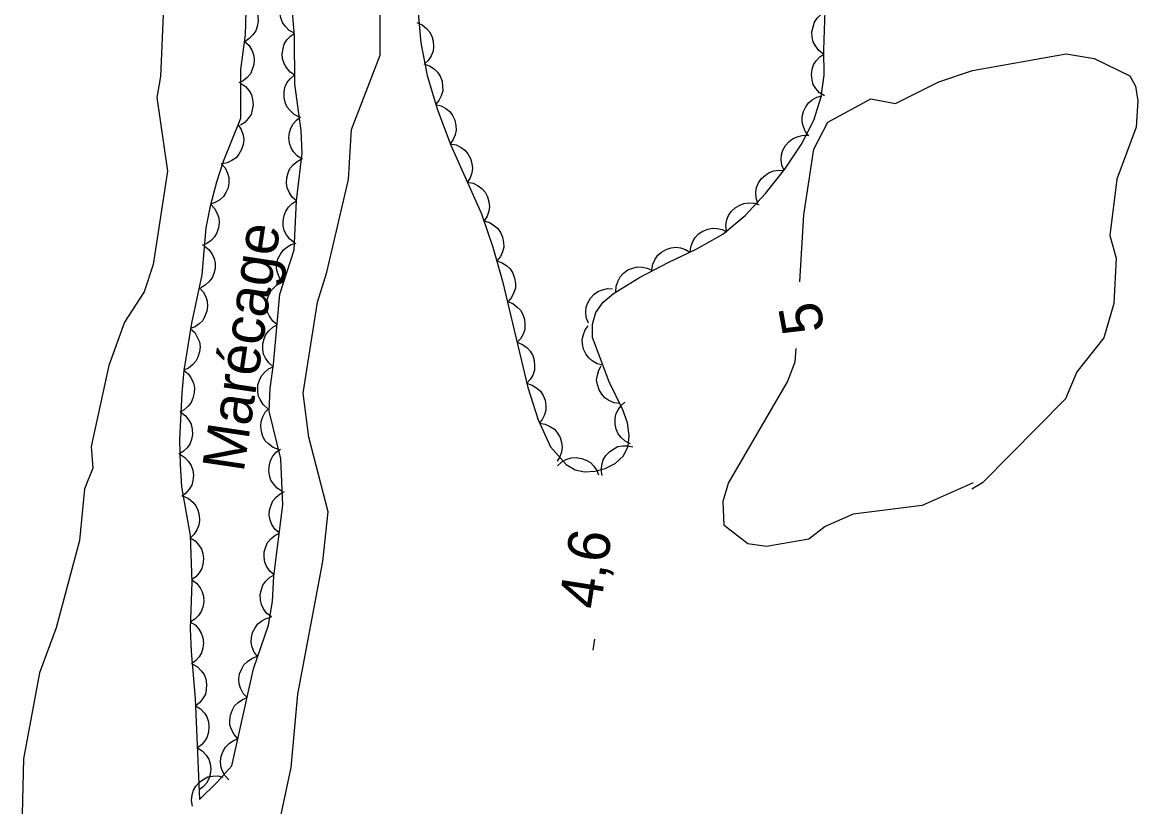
# Model space of a CAD drawing. Extents: x 282461 to 284471, y 5554090 to 5557646.
# Drawn here: x 283694 to 283773.7, y 5556033.3 to 5556089.3 of the extents above; entities that cross this region are included whole.
import ezdxf

# ---------------------------------------------------------------- set-up
doc = ezdxf.new("R2010")
doc.units = 0
for name, color, linetype in [('Niveau 1', 7, 'Continuous'), ('Niveau 2', 7, 'Continuous'), ('Niveau 3', 7, 'Continuous'), ('Niveau 44', 7, 'Continuous'), ('Niveau 7', 7, 'Continuous')]:
    doc.layers.add(name, color=color, linetype=linetype)

msp = doc.modelspace()

# ---------------------------------------------------------------- linework, layer by layer
at = {"layer": 'Niveau 1'}
for points in [[(283749.59, 5556070.77), (283749.88, 5556075.56), (283750.59, 5556080.25), (283751.58, 5556082.17), (283754.67, 5556083.84), (283756.43, 5556083.5), (283759.52, 5556085.05), (283761.93, 5556085.85), (283768.63, 5556087.05), (283770.62, 5556086.73), (283773.18, 5556085.48), (283773.58, 5556084.74), (283773.73, 5556083.69), (283773.61, 5556081.81), (283772.23, 5556078.09), (283771.74, 5556074.07), (283772.18, 5556072.45), (283772.02, 5556069.21), (283771.31, 5556066.77), (283769.39, 5556064.34), (283768.57, 5556062.39), (283762.63, 5556056.39), (283761.87, 5556055.95)], [(283761.98, 5556056.39), (283758.32, 5556054.77), (283753.4, 5556054.15), (283751.39, 5556053.27), (283750.24, 5556052.38), (283747.21, 5556051.85), (283745.88, 5556052.05), (283744.18, 5556053.34), (283744.12, 5556055.09), (283744.5, 5556056.38), (283748.71, 5556063.61), (283749.26, 5556065.05), (283749.32, 5556066.01)]]:
    msp.add_lwpolyline(points, dxfattribs=at)
at = {"layer": 'Niveau 2'}
for points in [[(283711.27, 5556026.79), (283713.24, 5556036.06), (283713.71, 5556041.29), (283715.5, 5556050.77), (283715.89, 5556054.32), (283714.51, 5556059.66), (283714.11, 5556062.81), (283715.12, 5556069.32), (283715.78, 5556071.45), (283717.34, 5556078.08), (283717.55, 5556081.64), (283719.59, 5556086.96), (283719.59, 5556090.56)], [(283704.09, 5556089.85), (283703.9, 5556085.44), (283703.65, 5556083.94), (283704.4, 5556078.68), (283703.37, 5556072), (283702.73, 5556070.04), (283701.34, 5556067.87), (283700.21, 5556064.78), (283698.95, 5556059), (283699.06, 5556057.44), (283698.48, 5556055.98), (283698.11, 5556052.27), (283696.44, 5556046.05), (283695.26, 5556042.82), (283694.12, 5556036.67), (283694.03, 5556032.73)]]:
    msp.add_lwpolyline(points, dxfattribs=at)
at = {"layer": 'Niveau 3'}
msp.add_line((283734.83, 5556044.44), (283734.95, 5556045.23), dxfattribs=at)
at = {"layer": 'Niveau 44'}
for points in [[(283722.31, 5556089.96), (283722.5, 5556087.83), (283722.96, 5556085.51), (283723.69, 5556083.06), (283724.65, 5556080.53), (283726.84, 5556075.61), (283727.64, 5556073.25), (283728.34, 5556070.82), (283730.15, 5556063.22), (283730.88, 5556060.89), (283731.78, 5556058.97), (283732.9, 5556057.7), (283733.53, 5556057.33), (283734.21, 5556057.18), (283734.94, 5556057.23), (283735.69, 5556057.42), (283736.4, 5556057.79), (283736.99, 5556058.34), (283737.32, 5556059.01), (283737.4, 5556059.79), (283737.28, 5556060.68), (283736.94, 5556061.61), (283735.96, 5556063.62), (283734.78, 5556066.79), (283734.77, 5556067.73), (283735.01, 5556068.57), (283735.53, 5556069.31), (283736.28, 5556069.93), (283738.13, 5556071.06), (283740.17, 5556072.15), (283742.24, 5556073.13), (283744.09, 5556074.17), (283745.69, 5556075.49), (283747.14, 5556077.07), (283748.52, 5556078.81), (283749.7, 5556080.6), (283750.59, 5556082.31), (283751.12, 5556083.97), (283751.32, 5556085.54), (283751.3, 5556087.34), (283751.48, 5556092.26)], [(283713.47, 5556088.53), (283713.11, 5556088.73), (283712.82, 5556089.02), (283712.63, 5556089.29), (283712.51, 5556089.62), (283712.44, 5556089.99), (283712.47, 5556090.37), (283712.54, 5556090.69), (283712.7, 5556091), (283712.93, 5556091.29), (283713.21, 5556091.52)], [(283713.63, 5556076.55), (283714.03, 5556079.95), (283713.96, 5556081.58), (283713.51, 5556084.89), (283713.49, 5556088.32), (283713.19, 5556091.78)], [(283710.02, 5556090.95), (283710.36, 5556090.71), (283710.61, 5556090.38), (283710.78, 5556090.1), (283710.86, 5556089.75), (283710.88, 5556089.38), (283710.81, 5556089.01), (283710.71, 5556088.69), (283710.51, 5556088.4), (283710.25, 5556088.14), (283709.95, 5556087.94)], [(283710, 5556090.11), (283709.96, 5556088.42), (283709.62, 5556085.94), (283709.63, 5556082.44), (283708.39, 5556079.36), (283707.9, 5556077.88), (283707.45, 5556076.18), (283707.14, 5556074.62), (283706.86, 5556071.25), (283706.12, 5556067.82), (283705.58, 5556064.42), (283705.42, 5556062.84), (283705.27, 5556059.47), (283705.32, 5556057.72), (283705.4, 5556056.12), (283706.02, 5556052.63), (283706.14, 5556049.32), (283706.03, 5556045.98), (283706.09, 5556044.36), (283706.39, 5556041), (283706.69, 5556033.77), (283707.94, 5556034.98), (283709.01, 5556036.17), (283710.56, 5556043.1), (283711.62, 5556046.24), (283711.9, 5556047.91), (283712.01, 5556049.73), (283712.65, 5556054.83), (283712.5, 5556058.12), (283711.68, 5556061.53), (283711.74, 5556063.13), (283711.98, 5556064.87), (283712.44, 5556069.87), (283713.45, 5556073.05), (283713.63, 5556076.55)], [(283751.29, 5556087.04), (283750.95, 5556087.29), (283750.71, 5556087.62), (283750.55, 5556087.91), (283750.47, 5556088.25), (283750.45, 5556088.62), (283750.53, 5556088.99), (283750.63, 5556089.31), (283750.83, 5556089.59), (283751.09, 5556089.86), (283751.4, 5556090.05)], [(283722.21, 5556089.29), (283722.6, 5556089.13), (283722.91, 5556088.87), (283723.13, 5556088.63), (283723.29, 5556088.31), (283723.39, 5556087.96), (283723.4, 5556087.57), (283723.38, 5556087.25), (283723.24, 5556086.92), (283723.05, 5556086.6), (283722.79, 5556086.35)], [(283709.89, 5556087.95), (283710.21, 5556087.67), (283710.42, 5556087.32), (283710.55, 5556087.01), (283710.59, 5556086.66), (283710.58, 5556086.29), (283710.46, 5556085.93), (283710.33, 5556085.63), (283710.1, 5556085.36), (283709.81, 5556085.13), (283709.49, 5556084.97)], [(283713.51, 5556085.52), (283713.16, 5556085.75), (283712.9, 5556086.07), (283712.73, 5556086.35), (283712.63, 5556086.69), (283712.6, 5556087.06), (283712.66, 5556087.44), (283712.75, 5556087.75), (283712.94, 5556088.05), (283713.19, 5556088.32), (283713.49, 5556088.53)], [(283722.72, 5556086.33), (283723.12, 5556086.2), (283723.45, 5556085.97), (283723.7, 5556085.75), (283723.88, 5556085.45), (283724.02, 5556085.11), (283724.06, 5556084.73), (283724.07, 5556084.4), (283723.97, 5556084.06), (283723.8, 5556083.73), (283723.57, 5556083.45)], [(283751.34, 5556084.04), (283750.99, 5556084.27), (283750.73, 5556084.58), (283750.55, 5556084.87), (283750.46, 5556085.2), (283750.42, 5556085.57), (283750.48, 5556085.95), (283750.57, 5556086.27), (283750.76, 5556086.56), (283751.01, 5556086.84), (283751.3, 5556087.04)], [(283713.83, 5556082.53), (283713.46, 5556082.72), (283713.16, 5556083), (283712.95, 5556083.25), (283712.81, 5556083.58), (283712.73, 5556083.94), (283712.74, 5556084.33), (283712.79, 5556084.65), (283712.94, 5556084.97), (283713.16, 5556085.27), (283713.43, 5556085.51)], [(283709.62, 5556084.96), (283709.97, 5556084.72), (283710.23, 5556084.41), (283710.4, 5556084.12), (283710.49, 5556083.78), (283710.53, 5556083.41), (283710.46, 5556083.04), (283710.38, 5556082.72), (283710.18, 5556082.43), (283709.93, 5556082.15), (283709.63, 5556081.95)], [(283750.23, 5556081.19), (283749.97, 5556081.52), (283749.83, 5556081.9), (283749.75, 5556082.22), (283749.76, 5556082.57), (283749.85, 5556082.93), (283750.02, 5556083.27), (283750.2, 5556083.54), (283750.48, 5556083.76), (283750.8, 5556083.95), (283751.15, 5556084.05)], [(283723.55, 5556083.44), (283723.95, 5556083.34), (283724.3, 5556083.14), (283724.57, 5556082.94), (283724.77, 5556082.65), (283724.93, 5556082.32), (283725.01, 5556081.94), (283725.04, 5556081.61), (283724.96, 5556081.27), (283724.82, 5556080.93), (283724.61, 5556080.63)], [(283714.05, 5556079.53), (283713.69, 5556079.75), (283713.42, 5556080.06), (283713.24, 5556080.33), (283713.13, 5556080.67), (283713.08, 5556081.04), (283713.13, 5556081.42), (283713.21, 5556081.74), (283713.39, 5556082.04), (283713.63, 5556082.32), (283713.92, 5556082.54)], [(283709.45, 5556081.98), (283709.68, 5556081.64), (283709.8, 5556081.25), (283709.85, 5556080.92), (283709.81, 5556080.57), (283709.7, 5556080.22), (283709.5, 5556079.89), (283709.3, 5556079.63), (283709.01, 5556079.43), (283708.68, 5556079.27), (283708.32, 5556079.19)], [(283748.46, 5556078.72), (283748.3, 5556079.1), (283748.26, 5556079.51), (283748.27, 5556079.84), (283748.38, 5556080.17), (283748.56, 5556080.5), (283748.82, 5556080.78), (283749.07, 5556080.99), (283749.39, 5556081.13), (283749.75, 5556081.22), (283750.11, 5556081.23)], [(283724.61, 5556080.63), (283725.02, 5556080.56), (283725.38, 5556080.37), (283725.65, 5556080.18), (283725.87, 5556079.91), (283726.05, 5556079.58), (283726.15, 5556079.21), (283726.2, 5556078.89), (283726.14, 5556078.54), (283726.02, 5556078.19), (283725.83, 5556077.88)], [(283708.25, 5556079.21), (283708.53, 5556078.9), (283708.7, 5556078.53), (283708.79, 5556078.21), (283708.79, 5556077.86), (283708.73, 5556077.49), (283708.57, 5556077.14), (283708.4, 5556076.86), (283708.14, 5556076.62), (283707.82, 5556076.43), (283707.48, 5556076.31)], [(283713.63, 5556076.55), (283713.31, 5556076.82), (283713.09, 5556077.17), (283712.96, 5556077.47), (283712.91, 5556077.82), (283712.92, 5556078.19), (283713.03, 5556078.56), (283713.15, 5556078.86), (283713.38, 5556079.13), (283713.66, 5556079.37), (283713.98, 5556079.54)], [(283746.59, 5556076.37), (283746.46, 5556076.77), (283746.45, 5556077.18), (283746.5, 5556077.5), (283746.64, 5556077.83), (283746.84, 5556078.14), (283747.13, 5556078.39), (283747.39, 5556078.58), (283747.73, 5556078.69), (283748.09, 5556078.75), (283748.45, 5556078.72)], [(283725.83, 5556077.88), (283726.24, 5556077.81), (283726.6, 5556077.63), (283726.87, 5556077.44), (283727.1, 5556077.16), (283727.27, 5556076.84), (283727.37, 5556076.47), (283727.42, 5556076.15), (283727.36, 5556075.8), (283727.24, 5556075.45), (283727.05, 5556075.14)], [(283707.48, 5556076.31), (283707.77, 5556076.01), (283707.96, 5556075.65), (283708.07, 5556075.34), (283708.1, 5556074.99), (283708.06, 5556074.62), (283707.92, 5556074.26), (283707.77, 5556073.97), (283707.52, 5556073.72), (283707.22, 5556073.5), (283706.89, 5556073.36)], [(283713.48, 5556073.55), (283713.14, 5556073.8), (283712.9, 5556074.13), (283712.74, 5556074.42), (283712.67, 5556074.76), (283712.66, 5556075.13), (283712.74, 5556075.51), (283712.85, 5556075.82), (283713.05, 5556076.1), (283713.32, 5556076.36), (283713.63, 5556076.55)], [(283744.34, 5556074.37), (283744.3, 5556074.79), (283744.38, 5556075.19), (283744.49, 5556075.5), (283744.69, 5556075.79), (283744.96, 5556076.05), (283745.29, 5556076.24), (283745.59, 5556076.37), (283745.94, 5556076.41), (283746.31, 5556076.39), (283746.66, 5556076.29)], [(283727.01, 5556075.12), (283727.41, 5556075.01), (283727.75, 5556074.79), (283728.01, 5556074.58), (283728.2, 5556074.29), (283728.35, 5556073.95), (283728.41, 5556073.57), (283728.43, 5556073.25), (283728.34, 5556072.9), (283728.19, 5556072.57), (283727.97, 5556072.28)], [(283741.75, 5556072.86), (283741.79, 5556073.27), (283741.94, 5556073.65), (283742.1, 5556073.94), (283742.35, 5556074.18), (283742.66, 5556074.39), (283743.02, 5556074.52), (283743.34, 5556074.6), (283743.69, 5556074.58), (283744.05, 5556074.49), (283744.37, 5556074.33)], [(283712.69, 5556070.66), (283712.43, 5556070.99), (283712.28, 5556071.36), (283712.2, 5556071.69), (283712.22, 5556072.04), (283712.3, 5556072.4), (283712.48, 5556072.74), (283712.66, 5556073.02), (283712.93, 5556073.24), (283713.25, 5556073.42), (283713.6, 5556073.52)], [(283707.03, 5556073.34), (283707.36, 5556073.07), (283707.59, 5556072.74), (283707.74, 5556072.44), (283707.8, 5556072.09), (283707.8, 5556071.72), (283707.71, 5556071.35), (283707.59, 5556071.05), (283707.37, 5556070.77), (283707.1, 5556070.52), (283706.78, 5556070.34)], [(283739.02, 5556071.61), (283739.08, 5556072.02), (283739.26, 5556072.39), (283739.44, 5556072.66), (283739.71, 5556072.89), (283740.03, 5556073.08), (283740.4, 5556073.18), (283740.72, 5556073.23), (283741.07, 5556073.19), (283741.42, 5556073.07), (283741.73, 5556072.89)], [(283727.92, 5556072.26), (283728.32, 5556072.13), (283728.66, 5556071.9), (283728.9, 5556071.68), (283729.08, 5556071.38), (283729.21, 5556071.03), (283729.26, 5556070.65), (283729.26, 5556070.32), (283729.15, 5556069.99), (283728.99, 5556069.65), (283728.76, 5556069.38)], [(283736.45, 5556070.04), (283736.47, 5556070.45), (283736.61, 5556070.84), (283736.76, 5556071.13), (283737, 5556071.39), (283737.3, 5556071.61), (283737.66, 5556071.75), (283737.97, 5556071.84), (283738.33, 5556071.82), (283738.69, 5556071.75), (283739.02, 5556071.6)], [(283706.67, 5556070.36), (283706.96, 5556070.05), (283707.14, 5556069.69), (283707.25, 5556069.38), (283707.27, 5556069.03), (283707.22, 5556068.66), (283707.08, 5556068.3), (283706.92, 5556068.01), (283706.67, 5556067.77), (283706.37, 5556067.55), (283706.03, 5556067.42)], [(283712.24, 5556067.7), (283711.92, 5556067.96), (283711.69, 5556068.3), (283711.54, 5556068.6), (283711.49, 5556068.95), (283711.49, 5556069.32), (283711.59, 5556069.69), (283711.7, 5556069.99), (283711.92, 5556070.27), (283712.2, 5556070.52), (283712.52, 5556070.69)], [(283734.48, 5556067.81), (283734.33, 5556068.21), (283734.3, 5556068.61), (283734.32, 5556068.94), (283734.45, 5556069.27), (283734.63, 5556069.59), (283734.9, 5556069.87), (283735.15, 5556070.07), (283735.48, 5556070.2), (283735.85, 5556070.28), (283736.21, 5556070.27)], [(283728.69, 5556069.36), (283729.08, 5556069.21), (283729.4, 5556068.96), (283729.63, 5556068.73), (283729.8, 5556068.42), (283729.92, 5556068.07), (283729.94, 5556067.68), (283729.93, 5556067.36), (283729.81, 5556067.03), (283729.63, 5556066.7), (283729.38, 5556066.44)], [(283706.06, 5556067.41), (283706.36, 5556067.13), (283706.56, 5556066.77), (283706.69, 5556066.47), (283706.73, 5556066.12), (283706.7, 5556065.75), (283706.58, 5556065.38), (283706.44, 5556065.09), (283706.2, 5556064.82), (283705.91, 5556064.6), (283705.58, 5556064.44)], [(283711.96, 5556064.7), (283711.64, 5556064.97), (283711.41, 5556065.31), (283711.27, 5556065.6), (283711.21, 5556065.95), (283711.21, 5556066.32), (283711.31, 5556066.69), (283711.43, 5556067), (283711.65, 5556067.27), (283711.92, 5556067.52), (283712.24, 5556067.7)], [(283735.52, 5556064.81), (283735.11, 5556064.91), (283734.76, 5556065.12), (283734.5, 5556065.32), (283734.3, 5556065.61), (283734.14, 5556065.94), (283734.07, 5556066.32), (283734.04, 5556066.64), (283734.12, 5556066.99), (283734.26, 5556067.33), (283734.47, 5556067.62)], [(283729.38, 5556066.44), (283729.78, 5556066.29), (283730.1, 5556066.04), (283730.33, 5556065.81), (283730.5, 5556065.5), (283730.61, 5556065.15), (283730.64, 5556064.76), (283730.63, 5556064.44), (283730.51, 5556064.1), (283730.32, 5556063.78), (283730.08, 5556063.52)], [(283736.72, 5556062.06), (283736.31, 5556062.12), (283735.94, 5556062.29), (283735.66, 5556062.47), (283735.43, 5556062.74), (283735.24, 5556063.05), (283735.13, 5556063.42), (283735.07, 5556063.74), (283735.12, 5556064.09), (283735.22, 5556064.45), (283735.4, 5556064.76)], [(283705.58, 5556064.44), (283705.9, 5556064.17), (283706.13, 5556063.83), (283706.27, 5556063.53), (283706.33, 5556063.19), (283706.32, 5556062.82), (283706.22, 5556062.44), (283706.1, 5556062.14), (283705.88, 5556061.87), (283705.6, 5556061.62), (283705.28, 5556061.45)], [(283711.55, 5556061.72), (283711.23, 5556062), (283711.02, 5556062.35), (283710.89, 5556062.65), (283710.85, 5556063), (283710.87, 5556063.37), (283710.98, 5556063.74), (283711.11, 5556064.04), (283711.35, 5556064.31), (283711.63, 5556064.54), (283711.96, 5556064.7)], [(283730.06, 5556063.51), (283730.46, 5556063.39), (283730.8, 5556063.16), (283731.05, 5556062.95), (283731.24, 5556062.65), (283731.38, 5556062.31), (283731.43, 5556061.93), (283731.44, 5556061.6), (283731.34, 5556061.26), (283731.18, 5556060.93), (283730.96, 5556060.64)], [(283712.34, 5556058.78), (283711.95, 5556058.93), (283711.63, 5556059.18), (283711.39, 5556059.41), (283711.22, 5556059.72), (283711.11, 5556060.07), (283711.08, 5556060.46), (283711.09, 5556060.78), (283711.21, 5556061.11), (283711.39, 5556061.44), (283711.64, 5556061.71)], [(283737.48, 5556059.18), (283737.11, 5556059.37), (283736.81, 5556059.65), (283736.6, 5556059.9), (283736.47, 5556060.23), (283736.39, 5556060.59), (283736.4, 5556060.97), (283736.45, 5556061.3), (283736.6, 5556061.61), (283736.81, 5556061.92), (283737.08, 5556062.16)], [(283705.36, 5556061.44), (283705.69, 5556061.19), (283705.94, 5556060.87), (283706.1, 5556060.58), (283706.17, 5556060.23), (283706.19, 5556059.86), (283706.11, 5556059.49), (283706, 5556059.17), (283705.8, 5556058.89), (283705.53, 5556058.63), (283705.22, 5556058.44)], [(283730.99, 5556060.66), (283731.4, 5556060.59), (283731.77, 5556060.41), (283732.05, 5556060.23), (283732.27, 5556059.96), (283732.46, 5556059.64), (283732.56, 5556059.27), (283732.61, 5556058.95), (283732.56, 5556058.6), (283732.45, 5556058.25), (283732.26, 5556057.94)], [(283705.28, 5556058.44), (283705.64, 5556058.22), (283705.91, 5556057.92), (283706.1, 5556057.64), (283706.21, 5556057.31), (283706.26, 5556056.94), (283706.21, 5556056.56), (283706.14, 5556056.24), (283705.96, 5556055.94), (283705.72, 5556055.65), (283705.43, 5556055.43)], [(283712.61, 5556055.79), (283712.25, 5556056.01), (283711.98, 5556056.32), (283711.79, 5556056.59), (283711.69, 5556056.93), (283711.64, 5556057.3), (283711.69, 5556057.68), (283711.76, 5556058), (283711.94, 5556058.3), (283712.18, 5556058.58), (283712.47, 5556058.8)], [(283735.46, 5556056.92), (283735.4, 5556057.33), (283735.46, 5556057.73), (283735.54, 5556058.05), (283735.73, 5556058.35), (283735.98, 5556058.62), (283736.3, 5556058.84), (283736.59, 5556058.99), (283736.94, 5556059.04), (283737.31, 5556059.05), (283737.66, 5556058.97)], [(283732.28, 5556057.61), (283732.58, 5556057.89), (283732.95, 5556058.08), (283733.26, 5556058.18), (283733.61, 5556058.2), (283733.98, 5556058.15), (283734.33, 5556058.01), (283734.62, 5556057.85), (283734.87, 5556057.6), (283735.08, 5556057.29), (283735.21, 5556056.96)], [(283705.52, 5556055.44), (283705.9, 5556055.27), (283706.21, 5556055.01), (283706.43, 5556054.76), (283706.58, 5556054.44), (283706.67, 5556054.08), (283706.68, 5556053.7), (283706.65, 5556053.37), (283706.51, 5556053.05), (283706.31, 5556052.73), (283706.05, 5556052.48)], [(283712.4, 5556052.8), (283712.08, 5556053.08), (283711.87, 5556053.43), (283711.73, 5556053.73), (283711.68, 5556054.08), (283711.7, 5556054.45), (283711.81, 5556054.81), (283711.93, 5556055.12), (283712.16, 5556055.38), (283712.45, 5556055.62), (283712.77, 5556055.79)], [(283712.02, 5556049.82), (283711.71, 5556050.09), (283711.49, 5556050.44), (283711.35, 5556050.74), (283711.31, 5556051.09), (283711.32, 5556051.46), (283711.43, 5556051.83), (283711.56, 5556052.13), (283711.79, 5556052.4), (283712.07, 5556052.64), (283712.4, 5556052.8)], [(283706.03, 5556052.48), (283706.38, 5556052.26), (283706.65, 5556051.95), (283706.83, 5556051.67), (283706.93, 5556051.34), (283706.98, 5556050.97), (283706.93, 5556050.59), (283706.85, 5556050.27), (283706.67, 5556049.97), (283706.43, 5556049.69), (283706.13, 5556049.47)], [(283711.83, 5556046.82), (283711.5, 5556047.07), (283711.26, 5556047.4), (283711.11, 5556047.7), (283711.04, 5556048.04), (283711.03, 5556048.41), (283711.12, 5556048.79), (283711.22, 5556049.1), (283711.44, 5556049.38), (283711.7, 5556049.63), (283712.02, 5556049.82)], [(283706.15, 5556049.47), (283706.48, 5556049.23), (283706.73, 5556048.9), (283706.89, 5556048.61), (283706.97, 5556048.27), (283706.99, 5556047.9), (283706.92, 5556047.52), (283706.82, 5556047.21), (283706.61, 5556046.92), (283706.35, 5556046.66), (283706.05, 5556046.47)], [(283706.01, 5556046.47), (283706.37, 5556046.25), (283706.64, 5556045.94), (283706.82, 5556045.66), (283706.92, 5556045.32), (283706.97, 5556044.96), (283706.92, 5556044.58), (283706.84, 5556044.26), (283706.66, 5556043.96), (283706.41, 5556043.67), (283706.12, 5556043.46)], [(283710.85, 5556043.96), (283710.6, 5556044.29), (283710.45, 5556044.67), (283710.38, 5556045), (283710.4, 5556045.35), (283710.49, 5556045.71), (283710.67, 5556046.05), (283710.86, 5556046.32), (283711.14, 5556046.53), (283711.46, 5556046.71), (283711.81, 5556046.81)], [(283706.17, 5556043.46), (283706.54, 5556043.26), (283706.82, 5556042.97), (283707.02, 5556042.7), (283707.14, 5556042.37), (283707.2, 5556042.01), (283707.17, 5556041.62), (283707.11, 5556041.3), (283706.94, 5556040.99), (283706.72, 5556040.7), (283706.44, 5556040.47)], [(283710.1, 5556041.05), (283709.81, 5556041.35), (283709.63, 5556041.72), (283709.53, 5556042.03), (283709.51, 5556042.38), (283709.56, 5556042.75), (283709.71, 5556043.11), (283709.86, 5556043.39), (283710.12, 5556043.64), (283710.42, 5556043.85), (283710.76, 5556043.98)], [(283709.44, 5556038.11), (283709.16, 5556038.42), (283708.98, 5556038.78), (283708.87, 5556039.09), (283708.86, 5556039.45), (283708.9, 5556039.81), (283709.05, 5556040.17), (283709.2, 5556040.46), (283709.46, 5556040.7), (283709.76, 5556040.91), (283710.1, 5556041.05)], [(283706.41, 5556040.47), (283706.77, 5556040.25), (283707.04, 5556039.94), (283707.22, 5556039.67), (283707.33, 5556039.33), (283707.37, 5556038.96), (283707.33, 5556038.58), (283707.25, 5556038.26), (283707.07, 5556037.96), (283706.83, 5556037.68), (283706.54, 5556037.46)], [(283708.79, 5556035.18), (283708.5, 5556035.48), (283708.32, 5556035.85), (283708.21, 5556036.16), (283708.2, 5556036.51), (283708.25, 5556036.88), (283708.39, 5556037.23), (283708.55, 5556037.52), (283708.8, 5556037.77), (283709.11, 5556037.98), (283709.44, 5556038.11)], [(283706.54, 5556037.46), (283706.89, 5556037.24), (283707.16, 5556036.94), (283707.35, 5556036.66), (283707.45, 5556036.32), (283707.5, 5556035.96), (283707.45, 5556035.57), (283707.37, 5556035.26), (283707.19, 5556034.95), (283706.95, 5556034.67), (283706.66, 5556034.46)], [(283706.2, 5556033.29), (283706.12, 5556033.7), (283706.17, 5556034.11), (283706.26, 5556034.43), (283706.44, 5556034.73), (283706.68, 5556035.01), (283707, 5556035.23), (283707.29, 5556035.39), (283707.63, 5556035.45), (283708, 5556035.46), (283708.36, 5556035.38)]]:
    msp.add_lwpolyline(points, dxfattribs=at)

# ---------------------------------------------------------------- texts
at = {"layer": 'Niveau 1'}
msp.add_text('5', height=3, rotation=100.32321, dxfattribs=at).set_placement((283751.37, 5556067.3))
at = {"layer": 'Niveau 3'}
msp.add_text('4,6  ', height=3, rotation=81.09575, dxfattribs=at).set_placement((283735.31, 5556047.28))
at = {"layer": 'Niveau 7'}
msp.add_text('Marécage', height=2.9999, rotation=81.51387, dxfattribs=at).set_placement((283709.84, 5556057.09))

doc.saveas('drawing.dxf')
